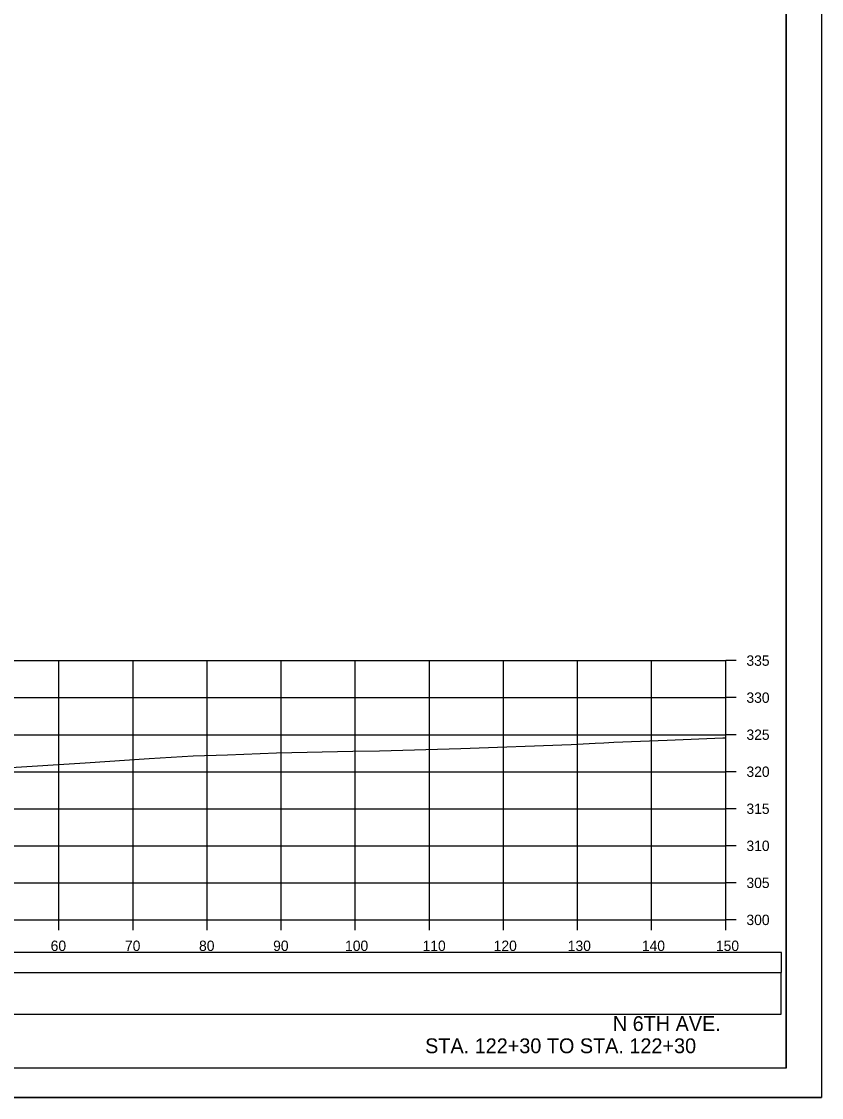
# Model space of a CAD drawing. Extents: x 1370538 to 1372872, y 376220 to 381127.
# Drawn here: x 1372096.9 to 1372204.9, y 380685.1 to 380830.3 of the extents above; entities that cross this region are included whole.
import ezdxf

# ---------------------------------------------------------------- set-up
doc = ezdxf.new("R2010")
doc.units = 0
for name, color, linetype in [('R_Border Notes', 7, 'Continuous'), ('R_Border PE', 7, 'Continuous'), ('R_Border Prem', 7, 'Continuous'), ('R_Dimension', 7, 'Continuous'), ('R_Fin Surface', 7, 'Continuous'), ('R_Grid', 7, 'Continuous'), ('R_No Plot', 7, 'Continuous'), ('R_Proposed Road', 7, 'Continuous'), ('T_Detection Zones', 7, 'Continuous')]:
    doc.layers.add(name, color=color, linetype=linetype)

msp = doc.modelspace()

# ---------------------------------------------------------------- linework, layer by layer
at = {"layer": 'R_Border Notes'}
for q in [(1372200.15, 380894.5), (1371883.97, 380689.04)]:
    msp.add_line((1372200.15, 380689.04), q, dxfattribs=at)
at = {"layer": 'R_Border Prem'}
for p, q in [((1372191.97, 380709.04), (1372191.97, 380744.04)), ((1372193.37, 380744.04), (1372191.97, 380744.04)), ((1372193.37, 380739.04), (1372191.97, 380739.04)), ((1372193.37, 380734.04), (1372191.97, 380734.04)), ((1372193.37, 380729.04), (1372191.97, 380729.04)), ((1372193.37, 380724.04), (1372191.97, 380724.04)), ((1372193.37, 380719.04), (1372191.97, 380719.04)), ((1372193.37, 380714.04), (1372191.97, 380714.04)), ((1371891.97, 380709.04), (1372191.97, 380709.04)), ((1372101.97, 380707.64), (1372101.97, 380709.04)), ((1372111.97, 380707.64), (1372111.97, 380709.04)), ((1372121.97, 380707.64), (1372121.97, 380709.04)), ((1372131.97, 380707.64), (1372131.97, 380709.04)), ((1372141.97, 380707.64), (1372141.97, 380709.04)), ((1372151.97, 380707.64), (1372151.97, 380709.04)), ((1372161.97, 380707.64), (1372161.97, 380709.04)), ((1372171.97, 380707.64), (1372171.97, 380709.04)), ((1372181.97, 380707.64), (1372181.97, 380709.04)), ((1372191.97, 380707.64), (1372191.97, 380709.04)), ((1372193.37, 380709.04), (1372191.97, 380709.04))]:
    msp.add_line(p, q, dxfattribs=at)
at = {"layer": 'R_Dimension'}
msp.add_lwpolyline([(1372094.75, 380729.57), (1372105.52, 380730.24), (1372114.16, 380730.82), (1372120.09, 380731.18), (1372124.71, 380731.3), (1372131.32, 380731.57), (1372141.65, 380731.82), (1372145.26, 380731.85), (1372156.23, 380732.19), (1372171.11, 380732.73), (1372174.33, 380732.88), (1372175.51, 380732.96), (1372176.86, 380733.01), (1372184.05, 380733.3), (1372191.6, 380733.6), (1372191.97, 380733.62)], dxfattribs=at)
at = {"layer": 'R_Fin Surface'}
msp.add_lwpolyline([(1371884.44, 380696.31), (1372199.45, 380696.31), (1372199.45, 380701.88), (1371884.44, 380701.88)], close=True, dxfattribs=at)
at = {"layer": 'R_Grid'}
for p, q in [((1371891.97, 380744.04), (1372191.97, 380744.04)), ((1372101.97, 380709.04), (1372101.97, 380744.04)), ((1372111.97, 380709.04), (1372111.97, 380744.04)), ((1372121.97, 380709.04), (1372121.97, 380744.04)), ((1372131.97, 380709.04), (1372131.97, 380744.04)), ((1372141.97, 380709.04), (1372141.97, 380744.04)), ((1372151.97, 380709.04), (1372151.97, 380744.04)), ((1372161.97, 380709.04), (1372161.97, 380744.04)), ((1372171.97, 380709.04), (1372171.97, 380744.04)), ((1372181.97, 380709.04), (1372181.97, 380744.04)), ((1372191.97, 380709.04), (1372191.97, 380744.04)), ((1371891.97, 380739.04), (1372191.97, 380739.04)), ((1371891.97, 380734.04), (1372191.97, 380734.04)), ((1371891.97, 380729.04), (1372191.97, 380729.04)), ((1371891.97, 380724.04), (1372191.97, 380724.04)), ((1371891.97, 380719.04), (1372191.97, 380719.04)), ((1371891.97, 380714.04), (1372191.97, 380714.04)), ((1371891.97, 380709.04), (1372191.97, 380709.04))]:
    msp.add_line(p, q, dxfattribs=at)
at = {"layer": 'R_No Plot'}
msp.add_line((1371871.57, 380685.07), (1372204.9, 380685.07), dxfattribs=at)
for points in [[(1371871.56, 380898.4), (1372204.9, 380898.4), (1372204.9, 380685.06), (1371871.56, 380685.06)], [(1372117.89, 380894.5), (1372117.89, 380884.62), (1372153.62, 380884.62), (1372153.62, 380881.7), (1372176.82, 380881.7), (1372176.82, 380857.37), (1372200.15, 380857.37), (1372200.15, 380689.04), (1371883.97, 380689.04), (1371883.97, 380894.5)]]:
    msp.add_lwpolyline(points, close=True, dxfattribs=at)
at = {"layer": 'T_Detection Zones'}
msp.add_lwpolyline([(1371884.38, 380701.93), (1372199.5, 380701.93), (1372199.5, 380704.64), (1371884.38, 380704.64)], close=True, dxfattribs=at)

# ---------------------------------------------------------------- texts
at = {"layer": 'R_Border PE'}
for s, p in [('335', (1372194.77, 380743.34)), ('330', (1372194.77, 380738.34)), ('325', (1372194.77, 380733.34)), ('320', (1372194.77, 380728.34)), ('315', (1372194.77, 380723.34)), ('310', (1372194.77, 380718.34)), ('305', (1372194.77, 380713.34)), ('300', (1372194.77, 380708.34)), ('60', (1372100.85, 380704.84)), ('70', (1372110.88, 380704.84)), ('80', (1372120.88, 380704.84)), ('90', (1372130.88, 380704.84)), ('100', (1372140.59, 380704.84)), ('110', (1372151.05, 380704.84)), ('120', (1372160.65, 380704.84)), ('130', (1372170.65, 380704.84)), ('140', (1372180.65, 380704.84)), ('150', (1372190.65, 380704.84))]:
    msp.add_text(s, height=1.4, dxfattribs=at).set_placement(p)
at = {"layer": 'R_Proposed Road'}
for s, p in [('N 6TH AVE.', (1372176.74, 380694.04)), ('STA. 122+30 TO STA. 122+30', (1372151.4, 380691.04))]:
    msp.add_text(s, height=2, dxfattribs=at).set_placement(p)

doc.saveas('drawing.dxf')
